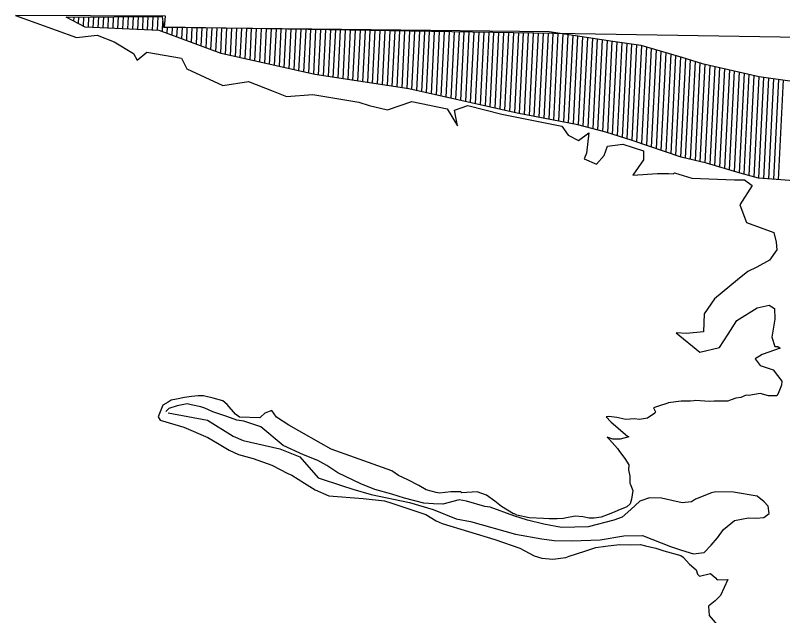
# Model space of a CAD drawing. Extents: x 1300404 to 1323571, y 234004 to 252077.
# Drawn here: x 1310919 to 1318680, y 246006 to 252077 of the extents above; entities that cross this region are included whole.
import ezdxf

# ---------------------------------------------------------------- set-up
doc = ezdxf.new("R2010")
doc.units = 0
doc.layers.add('R_Floodway', color=7, linetype='Continuous')
doc.layers.add('R_Flooplain', color=7, linetype='Continuous')

msp = doc.modelspace()

# ---------------------------------------------------------------- linework, layer by layer
at = {"layer": 'R_Floodway'}
for p, q in [((1311461.6, 252043.9), (1311462.3, 252059.4)), ((1311510.3, 252018.3), (1311512.4, 252059.7)), ((1311559.1, 251992.6), (1311562.5, 252059.9)), ((1311607.9, 251967), (1311612.6, 252060.1)), ((1311657.4, 251956.2), (1311662.6, 252060.3)), ((1311707.4, 251954), (1311712.7, 252060.5)), ((1311757.3, 251951.8), (1311762.8, 252060.7)), ((1311807.3, 251949.6), (1311812.9, 252061)), ((1311857.2, 251947.5), (1311862.9, 252061.2)), ((1311907.2, 251945.3), (1311913, 252061.4)), ((1311957.1, 251943.1), (1311963.1, 252061.6)), ((1312007.1, 251940.9), (1312013.2, 252061.8)), ((1312057, 251938.7), (1312063.2, 252062)), ((1312107, 251936.5), (1312113.3, 252062.3)), ((1312157, 251934.3), (1312163.4, 252062.5)), ((1312206.9, 251932.1), (1312213.5, 252062.7)), ((1312256.9, 251929.9), (1312263.5, 252062.9)), ((1312306.8, 251927.7), (1312313.6, 252063.1)), ((1312356.8, 251925.5), (1312363.7, 252063.3)), ((1312406.2, 251912.7), (1312411.4, 252016.4)), ((1312455.3, 251894.3), (1312458.4, 251955.9)), ((1312504.5, 251875.9), (1312508.5, 251955.4)), ((1312553.6, 251857.5), (1312558.5, 251954.9)), ((1312602.8, 251839.1), (1312608.5, 251954.2)), ((1312651.9, 251820.7), (1312658.5, 251953.4)), ((1312701, 251802.3), (1312708.6, 251952.6)), ((1312750.2, 251783.9), (1312758.6, 251951.8)), ((1312799.3, 251765.5), (1312808.6, 251951)), ((1312848.5, 251747.1), (1312858.6, 251950.2)), ((1312897.6, 251728.7), (1312908.7, 251949.4)), ((1312946.7, 251710.3), (1312958.7, 251948.6)), ((1312995.9, 251691.9), (1313008.7, 251947.8)), ((1313045.3, 251680), (1313058.7, 251947)), ((1313094.9, 251668.9), (1313108.7, 251946.2)), ((1313144.4, 251657.8), (1313158.8, 251945.4)), ((1313193.9, 251646.7), (1313208.8, 251944.6)), ((1313243.4, 251635.7), (1313258.8, 251943.8)), ((1313292.9, 251624.6), (1313308.8, 251943)), ((1313342.4, 251613.5), (1313358.9, 251942.2)), ((1313391.9, 251602.4), (1313408.9, 251941.4)), ((1313441.4, 251591.3), (1313458.9, 251940.6)), ((1313490.9, 251580.2), (1313508.9, 251939.8)), ((1313540.4, 251569.1), (1313558.9, 251939)), ((1313589.9, 251558), (1313609, 251938.2)), ((1313639.4, 251546.9), (1313659, 251937.4)), ((1313688.9, 251535.8), (1313709, 251936.6)), ((1313738.4, 251524.7), (1313759, 251935.8)), ((1313788, 251513.7), (1313809.1, 251935)), ((1313837.5, 251502.6), (1313859.1, 251934.2)), ((1313887, 251491.5), (1313909.1, 251933.4)), ((1313936.5, 251480.4), (1313959.1, 251932.6)), ((1313986.1, 251472), (1314009.2, 251931.8)), ((1314035.8, 251464.4), (1314059.2, 251931)), ((1314085.5, 251456.8), (1314109.2, 251930.2)), ((1314135.2, 251449.3), (1314159.2, 251929.4)), ((1314184.8, 251441.7), (1314209.2, 251928.6)), ((1314234.5, 251434.2), (1314259.3, 251927.8)), ((1314284.2, 251426.6), (1314309.3, 251927)), ((1314333.9, 251419), (1314359.3, 251926.2)), ((1314383.6, 251411.5), (1314409.3, 251925.4)), ((1314433.3, 251403.9), (1314459.4, 251924.6)), ((1314483, 251396.4), (1314509.4, 251923.8)), ((1314532.6, 251388.8), (1314559.4, 251923)), ((1314582.3, 251381.2), (1314609.4, 251922.2)), ((1314632, 251373.7), (1314659.4, 251921.4)), ((1314681.7, 251366.1), (1314709.5, 251920.6)), ((1314731.4, 251358.6), (1314759.5, 251919.8)), ((1314781.1, 251351), (1314809.5, 251919)), ((1314830.7, 251343.4), (1314859.5, 251918.2)), ((1314880.4, 251335.9), (1314909.6, 251917.4)), ((1314930, 251326.2), (1314959.6, 251916.6)), ((1314979.5, 251315.2), (1315009.6, 251915.8)), ((1315029, 251304.2), (1315059.6, 251915)), ((1315078.5, 251293.1), (1315109.6, 251914.2)), ((1315128, 251282.1), (1315159.7, 251913.4)), ((1315177.6, 251271.1), (1315209.7, 251912.6)), ((1315227.1, 251260.1), (1315259.7, 251911.8)), ((1315276.6, 251249.1), (1315309.7, 251911)), ((1315326.1, 251238), (1315359.8, 251910.2)), ((1315375.6, 251227), (1315409.8, 251909.4)), ((1315425.1, 251216), (1315459.8, 251908.6)), ((1315474.6, 251205), (1315509.8, 251907.8)), ((1315524.1, 251194), (1315559.9, 251907)), ((1315573.6, 251182.9), (1315609.9, 251906.2)), ((1315623.2, 251171.9), (1315659.9, 251905.4)), ((1315672.7, 251160.9), (1315709.9, 251904.6)), ((1315722.2, 251149.9), (1315759.9, 251903.8)), ((1315771.7, 251138.9), (1315810, 251903)), ((1315821.2, 251127.8), (1315860, 251902.2)), ((1315870.7, 251116.8), (1315910, 251901.4)), ((1315920.2, 251105.8), (1315960, 251900.6)), ((1315969.7, 251094.8), (1316010.1, 251899.8)), ((1316019.3, 251084.5), (1316060.1, 251899)), ((1316068.9, 251074.9), (1316110.1, 251898.2)), ((1316118.4, 251065.4), (1316160.1, 251897.4)), ((1316168, 251055.8), (1316210.1, 251896.6)), ((1316217.6, 251046.3), (1316260.2, 251895.8)), ((1316267.2, 251036.8), (1316310.2, 251895)), ((1316316.8, 251027.2), (1316360.2, 251894.2)), ((1316366.4, 251017.7), (1316410.2, 251893.4)), ((1316415.9, 251008.2), (1316460.3, 251892.6)), ((1316465.5, 250998.6), (1316509.9, 251884.8)), ((1316515.1, 250989.1), (1316559.6, 251877.1)), ((1316564.7, 250979.5), (1316609.3, 251869.4)), ((1316614.3, 250969.6), (1316659, 251861.6)), ((1316663.7, 250956.1), (1316708.6, 251853.9)), ((1316713, 250942.6), (1316758.3, 251846.2)), ((1316762.4, 250929), (1316808, 251838.4)), ((1316811.8, 250915.5), (1316857.7, 251830.7)), ((1316861.2, 250902), (1316907.3, 251823)), ((1316910.6, 250887.9), (1316957, 251815.2)), ((1316959.9, 250872.9), (1317006.7, 251808.4)), ((1317009.2, 250857.9), (1317056.5, 251801.7)), ((1317058.5, 250842.9), (1317106.2, 251794.9)), ((1317107.8, 250827.9), (1317155.9, 251788.2)), ((1317157.1, 250812.9), (1317205.6, 251781.4)), ((1317206.3, 250796), (1317255.3, 251773)), ((1317255.5, 250779.1), (1317304.6, 251758.4)), ((1317304.8, 250762.2), (1317353.9, 251743.8)), ((1317354, 250745.2), (1317403.3, 251729.3)), ((1317403.2, 250728.3), (1317452.6, 251714.7)), ((1317452.4, 250711.4), (1317501.9, 251700.1)), ((1317501.6, 250694.5), (1317551.3, 251685.6)), ((1317550.8, 250677.6), (1317600.6, 251671)), ((1317600, 250660.6), (1317649.9, 251656.4)), ((1317649.3, 250643.7), (1317699.2, 251641.3)), ((1317698.7, 250631.6), (1317748.5, 251626)), ((1317748.2, 250619.8), (1317797.8, 251610.7)), ((1317797.7, 250608.1), (1317847.1, 251595.4)), ((1317847.1, 250596.3), (1317896.6, 251582.8)), ((1317896.6, 250584.6), (1317946.1, 251571.6)), ((1317946, 250570.9), (1317995.6, 251560.4)), ((1317995.3, 250556.4), (1318045.1, 251549.2)), ((1318044.7, 250541.9), (1318094.6, 251538.1)), ((1318094, 250527.4), (1318144.1, 251526.9)), ((1318143.3, 250513), (1318193.6, 251515.7)), ((1318192.7, 250498.5), (1318243.1, 251504.5)), ((1318242, 250484), (1318292.6, 251493.3)), ((1318291.4, 250469.9), (1318342.1, 251482.1)), ((1318340.7, 250455.9), (1318391.6, 251471)), ((1318390.1, 250441.8), (1318441.1, 251459.8)), ((1318439.5, 250428.6), (1318490.8, 251452.4)), ((1318489.4, 250424.9), (1318540.5, 251445.2)), ((1318539.2, 250421.2), (1318590.2, 251438)), ((1318589.1, 250417.5), (1318639.9, 251430.8)), ((1318639, 250413.8), (1318689.6, 251423.6))]:
    msp.add_line(p, q, dxfattribs=at)
for points in [[(1318840.5, 250398.8), (1318435.5, 250428.9), (1318249.4, 250481.9), (1317910.8, 250581.2), (1317652.6, 250642.6), (1317157.8, 250812.7), (1316890.8, 250893.9), (1316609.2, 250971), (1315995.6, 251089), (1314899.6, 251332.9), (1313948.7, 251477.6), (1313001.2, 251689.9), (1312374.1, 251924.8), (1311625.7, 251957.6), (1311432.3, 252059.3), (1312405.2, 252063.5), (1312419.2, 251956.4), (1316317.4, 251914.8), (1316960.9, 251814.6), (1317244.5, 251776.2), (1317659.4, 251653.6), (1317864.3, 251590.1), (1318443.3, 251459.3), (1318750.8, 251414.8)], [(1312464.5, 248056.1), (1312862.5, 247982.8), (1313120.5, 247819.8), (1313224.8, 247775.8), (1313444.9, 247726), (1313593.3, 247694.4), (1313797.3, 247611.5), (1313980.2, 247399), (1314227.9, 247318.8), (1314332.6, 247284.5), (1314518.7, 247231.6), (1314906.6, 247149.1), (1315145, 247079), (1315377.5, 246985.1), (1315521.3, 246958.4), (1315979.4, 246828.9), (1316243.2, 246781.7), (1316368.2, 246765.8), (1316547.1, 246761.6), (1316833, 246771.4), (1317072.2, 246812.6), (1317261.2, 246817.6), (1317546, 246706.4), (1317655.3, 246667), (1317779.4, 246631.8), (1317886.5, 246645.7), (1317958, 246719.5), (1318019.7, 246793.9), (1318082, 246877.8), (1318193, 246969), (1318334.7, 246995.8), (1318411.9, 246991.9), (1318489.6, 246997.6), (1318544.9, 247038.4), (1318534, 247111.5), (1318492.7, 247157.2), (1318422.9, 247213.9), (1318183, 247255), (1318004.2, 247259.2), (1317960, 247246.9), (1317797.1, 247182.5), (1317757.1, 247155.5), (1317664.7, 247145.7), (1317454.2, 247195), (1317333.3, 247196.2), (1317234.8, 247162.5), (1317143.6, 247080), (1317057.5, 247002), (1316973.7, 246972.4), (1316713.8, 246903.2), (1316442.5, 246897.5), (1316265.1, 246930.7), (1316097.9, 246973), (1315959.6, 247013.8), (1315722.1, 247103.2), (1315669.2, 247110.7), (1315483.1, 247163.6), (1315406.4, 247177.2), (1315244.4, 247132.1), (1315147.9, 247137), (1315051.4, 247141.8), (1314855.6, 247195.2), (1314727, 247235.6), (1314555.1, 247283), (1314412.7, 247338.5), (1314181.3, 247451.8), (1314068.8, 247525.2), (1313979.2, 247573.3), (1313832.2, 247633.9), (1313628.8, 247726.4), (1313401.2, 247917), (1313229.8, 247974), (1313157.6, 247982.5), (1313057.9, 248021.4), (1312915.1, 248067.3), (1312834.7, 248105.2), (1312796.5, 248116.8), (1312695.9, 248136.4), (1312657.8, 248148), (1312555.2, 248129), (1312471.5, 248099.3), (1312441.1, 248071.8)]]:
    msp.add_lwpolyline(points, dxfattribs=at)
at = {"layer": 'R_Flooplain'}
for p, q in [((1312438.1, 252067.9), (1310919.1, 252076.7)), ((1310919.1, 252076.7), (1311536.9, 251852)), ((1312427.7, 251957.1), (1312438.1, 252067.9)), ((1322987.8, 251788), (1312427.7, 251957.1)), ((1311536.9, 251852), (1311746.2, 251875.3)), ((1311746.2, 251875.3), (1311917.1, 251808.7)), ((1311917.1, 251808.7), (1312114.5, 251692.2)), ((1312114.5, 251692.2), (1312149.8, 251622.7)), ((1312149.8, 251622.7), (1312250.6, 251704.7)), ((1312250.6, 251704.7), (1312600.8, 251643.5)), ((1312600.8, 251643.5), (1312653.5, 251534.4)), ((1312653.5, 251534.4), (1313017.7, 251366.1)), ((1313017.7, 251366.1), (1313276.2, 251406.3)), ((1313276.2, 251406.3), (1313527.9, 251311.3)), ((1313527.9, 251311.3), (1313660.7, 251256.2)), ((1313660.7, 251256.2), (1313927.8, 251276.7)), ((1313927.8, 251276.7), (1314393.4, 251200)), ((1314393.4, 251200), (1314498.1, 251165.7)), ((1314498.1, 251165.7), (1314684.7, 251122.4)), ((1314684.7, 251122.4), (1314930.9, 251206.8)), ((1314930.9, 251206.8), (1315285.2, 251130.8)), ((1315361.9, 251117.3), (1315494.9, 251163.8)), ((1315494.9, 251163.8), (1315839.1, 251078.7)), ((1315285.2, 251130.8), (1315392.8, 250960.9)), ((1315392.8, 250960.9), (1315361.9, 251117.3)), ((1315839.1, 251078.7), (1316447.5, 250956.1)), ((1316447.5, 250956.1), (1316510.8, 250865.9)), ((1316510.8, 250865.9), (1316614.6, 250812.2)), ((1316614.6, 250812.2), (1316720, 250889.2)), ((1316720, 250889.2), (1316695.2, 250682.3)), ((1316873.1, 250658.9), (1316906.8, 250754)), ((1316906.8, 250754), (1317062.7, 250775.1)), ((1317062.7, 250775.1), (1317272.2, 250706.5)), ((1316695.2, 250682.3), (1316673, 250625.4)), ((1317272.2, 250706.5), (1317272.5, 250614.5)), ((1316673, 250625.4), (1316796.1, 250570.8)), ((1316796.1, 250570.8), (1316873.1, 250658.9)), ((1317272.5, 250614.5), (1317163.2, 250460.4)), ((1317163.2, 250460.4), (1317415.6, 250476.7)), ((1317415.6, 250476.7), (1317526.9, 250475.9)), ((1317526.9, 250475.9), (1317575.2, 250473.5)), ((1317575.2, 250473.5), (1317585.3, 250482.6)), ((1317585.3, 250482.6), (1317761.7, 250430.2)), ((1317761.7, 250430.2), (1318191.6, 250413.4)), ((1318191.6, 250413.4), (1318293.2, 250413.1)), ((1318293.2, 250413.1), (1318372.6, 250355.9)), ((1318372.6, 250355.9), (1318246.7, 250159)), ((1318246.7, 250159), (1318315.2, 249981.3)), ((1318315.2, 249981.3), (1318590.9, 249880.3)), ((1318590.9, 249880.3), (1318615, 249782.3)), ((1318615, 249782.3), (1318620.8, 249704.6)), ((1318620.8, 249704.6), (1318548, 249601.8)), ((1318548, 249601.8), (1318418.6, 249530.9)), ((1318418.6, 249530.9), (1318329.3, 249487)), ((1318329.3, 249487), (1318223.4, 249400.4)), ((1318223.4, 249400.4), (1317991.2, 249208.8)), ((1317991.2, 249208.8), (1317887, 249059.2)), ((1318422.3, 249119.4), (1318544.7, 249147.1)), ((1318544.7, 249147.1), (1318596.1, 249110.6)), ((1317887, 249059.2), (1317877.9, 248875.8)), ((1318217.4, 248989.4), (1318422.3, 249119.4)), ((1318596.1, 249110.6), (1318600.4, 249003.9)), ((1318128.4, 248853.5), (1318217.4, 248989.4)), ((1318600.4, 249003.9), (1318572, 248821.5)), ((1317707.7, 248860.2), (1317601.5, 248865.5)), ((1317601.5, 248865.5), (1317843.4, 248669.5)), ((1317877.9, 248875.8), (1317707.7, 248860.2)), ((1318039.4, 248717.7), (1318128.4, 248853.5)), ((1318572, 248821.5), (1318601.2, 248728.1)), ((1317843.4, 248669.5), (1318039.4, 248717.7)), ((1318653.6, 248710.9), (1318471.4, 248647.5)), ((1318601.2, 248728.1), (1318630.2, 248726.6)), ((1318630.2, 248726.6), (1318653.6, 248710.9)), ((1318471.4, 248647.5), (1318401.4, 248602.6)), ((1318401.4, 248602.6), (1318451.4, 248537.2)), ((1318451.4, 248537.2), (1318584.6, 248491.8)), ((1318584.6, 248491.8), (1318670.8, 248376.1)), ((1318670.8, 248376.1), (1318668.9, 248337.5)), ((1318668.9, 248337.5), (1318635.6, 248252.1)), ((1312550.1, 248195.8), (1312496.2, 248184)), ((1312628.3, 248211.2), (1312550.1, 248195.8)), ((1312701.4, 248222), (1312628.3, 248211.2)), ((1312769.4, 248228.3), (1312701.4, 248222)), ((1312822.8, 248230.4), (1312769.4, 248228.3)), ((1312918.4, 248206.2), (1312822.8, 248230.4)), ((1313018.5, 248177), (1312918.4, 248206.2)), ((1318207.4, 248205.9), (1318158.2, 248189)), ((1318256.2, 248213.1), (1318207.4, 248205.9)), ((1318310.5, 248234.6), (1318256.2, 248213.1)), ((1318339.4, 248233.1), (1318310.5, 248234.6)), ((1318451.7, 248251.7), (1318339.4, 248233.1)), ((1318537.6, 248228), (1318451.7, 248251.7)), ((1318619.9, 248228.7), (1318537.6, 248228)), ((1318635.6, 248252.1), (1318619.9, 248228.7)), ((1312411.5, 248135), (1312362.1, 248016.5)), ((1312466.3, 248166.1), (1312411.5, 248135)), ((1312496.2, 248184), (1312466.3, 248166.1)), ((1313060.3, 248141), (1313018.5, 248177)), ((1313147.4, 248044.7), (1313060.3, 248141)), ((1317424.3, 248124.4), (1317375, 248107.5)), ((1317517.7, 248153.6), (1317424.3, 248124.4)), ((1317522.7, 248158.1), (1317517.7, 248153.6)), ((1317654.3, 248175.7), (1317522.7, 248158.1)), ((1317746.2, 248175.9), (1317654.3, 248175.7)), ((1317780.3, 248179), (1317746.2, 248175.9)), ((1317795, 248183.1), (1317780.3, 248179)), ((1317944.4, 248170.8), (1317795, 248183.1)), ((1317988.1, 248173.4), (1317944.4, 248170.8)), ((1318051, 248175.1), (1317988.1, 248173.4)), ((1318123.7, 248176.3), (1318051, 248175.1)), ((1318158.2, 248189), (1318123.7, 248176.3)), ((1313184.6, 248013.8), (1313147.4, 248044.7)), ((1313443.1, 248054), (1313397.5, 248012.7)), ((1313512.1, 248079.5), (1313443.1, 248054)), ((1313562.1, 248014.1), (1313512.1, 248079.5)), ((1317386.9, 248053.7), (1317311.8, 248004.2)), ((1317375, 248107.5), (1317392.4, 248067.9)), ((1317392.4, 248067.9), (1317386.9, 248053.7)), ((1312362.1, 248016.5), (1312384.5, 247981.5)), ((1312384.5, 247981.5), (1312623, 247911.4)), ((1313392.4, 248008.1), (1313184.6, 248013.8)), ((1313397.5, 248012.7), (1313392.4, 248008.1)), ((1313683.7, 247930.6), (1313562.1, 248014.1)), ((1316920.6, 248019.1), (1316896.2, 248015.5)), ((1316896.2, 248015.5), (1316942.1, 247964.8)), ((1317002.4, 248010.2), (1316920.6, 248019.1)), ((1316942.1, 247964.8), (1317016.4, 247903)), ((1317093.4, 247991), (1317002.4, 248010.2)), ((1317180.8, 247996.3), (1317093.4, 247991)), ((1317233.6, 247988.8), (1317180.8, 247996.3)), ((1317311.8, 248004.2), (1317233.6, 247988.8)), ((1312623, 247911.4), (1312864.6, 247807.3)), ((1314112.1, 247691.2), (1313683.7, 247930.6)), ((1317016.4, 247903), (1317067.4, 247856.9)), ((1312864.6, 247807.3), (1312963.3, 247749.1)), ((1316962.4, 247789.6), (1316905.4, 247811.8)), ((1316905.4, 247811.8), (1316928.4, 247786.4)), ((1317123.4, 247815.3), (1317035, 247790.7)), ((1317067.4, 247856.9), (1317109.1, 247820.9)), ((1317109.1, 247820.9), (1317123.4, 247815.3)), ((1312963.3, 247749.1), (1313080.9, 247680.3)), ((1316928.4, 247786.4), (1317010.9, 247695.2)), ((1317035, 247790.7), (1316962.4, 247789.6)), ((1313080.9, 247680.3), (1313175.5, 247636.8)), ((1314725.4, 247471.6), (1314112.1, 247691.2)), ((1317010.9, 247695.2), (1317028.8, 247665.2)), ((1317028.8, 247665.2), (1317083.4, 247594.7)), ((1313175.5, 247636.8), (1313323.4, 247595.4)), ((1313323.4, 247595.4), (1313513.6, 247527.8)), ((1317083.4, 247594.7), (1317123.7, 247529.8)), ((1313513.6, 247527.8), (1313673.9, 247442.3)), ((1317123.7, 247529.8), (1317121.3, 247481.5)), ((1313673.9, 247442.3), (1313716.6, 247425.6)), ((1313716.6, 247425.6), (1313843.3, 247346.6)), ((1314795.7, 247424.5), (1314725.4, 247471.6)), ((1314890.3, 247381), (1314795.7, 247424.5)), ((1317121.3, 247481.5), (1317132.6, 247418)), ((1317132.6, 247418), (1317132.6, 247418)), ((1317132.6, 247418), (1317133.8, 247345.4)), ((1313843.3, 247346.6), (1313951.2, 247278.3)), ((1314998.7, 247322.3), (1314890.3, 247381)), ((1317133.8, 247345.4), (1317138.4, 247340.3)), ((1317138.4, 247340.3), (1317164, 247271.3)), ((1313951.2, 247278.3), (1314088.6, 247218.2)), ((1315074, 247279.8), (1314998.7, 247322.3)), ((1315174.1, 247250.6), (1315074, 247279.8)), ((1315590.7, 247258.6), (1315435.3, 247247.1)), ((1315685.8, 247224.8), (1315590.7, 247258.6)), ((1317164, 247271.3), (1317150, 247184.9)), ((1314088.6, 247218.2), (1314435.6, 247191)), ((1314435.6, 247191), (1314652.1, 247165.6)), ((1315193.4, 247249.6), (1315174.1, 247250.6)), ((1315207.7, 247244), (1315193.4, 247249.6)), ((1315324.5, 247257.5), (1315207.7, 247244)), ((1315426.1, 247257.2), (1315324.5, 247257.5)), ((1315435.3, 247247.1), (1315426.1, 247257.2)), ((1315769.8, 247162.5), (1315685.8, 247224.8)), ((1317150, 247184.9), (1317138, 247137.1)), ((1314652.1, 247165.6), (1314728.4, 247142.4)), ((1314728.4, 247142.4), (1315071.1, 247028.3)), ((1315835, 247110.8), (1315769.8, 247162.5)), ((1315957.1, 247036.9), (1315835, 247110.8)), ((1317102.5, 247105), (1317013.7, 247070.8)), ((1317138, 247137.1), (1317102.5, 247105)), ((1315071.1, 247028.3), (1315174.4, 246965)), ((1315966.8, 247036.4), (1315957.1, 247036.9)), ((1315990.2, 247020.7), (1315966.8, 247036.4)), ((1316914.8, 247027.4), (1316845.7, 247001.8)), ((1316974.1, 247053.4), (1316914.8, 247027.4)), ((1317013.7, 247070.8), (1316974.1, 247053.4)), ((1315174.4, 246965), (1315236, 246937.7)), ((1316114.7, 246995.1), (1315990.2, 247020.7)), ((1316259.5, 246987.8), (1316114.7, 246995.1)), ((1316317.4, 246984.9), (1316259.5, 246987.8)), ((1316399.7, 246985.6), (1316317.4, 246984.9)), ((1316462.7, 246987.2), (1316399.7, 246985.6)), ((1316477.4, 246991.3), (1316462.7, 246987.2)), ((1316580, 247010.4), (1316477.4, 246991.3)), ((1316657.2, 247006.5), (1316580, 247010.4)), ((1316724.3, 246993.4), (1316657.2, 247006.5)), ((1316772.6, 246991), (1316724.3, 246993.4)), ((1316845.7, 247001.8), (1316772.6, 246991)), ((1315236, 246937.7), (1315769.9, 246775.3)), ((1315769.9, 246775.3), (1316022.1, 246690)), ((1316889.2, 246709.3), (1317030.4, 246726.4)), ((1317030.4, 246726.4), (1317136.6, 246721)), ((1317136.6, 246721), (1317243.3, 246725.3)), ((1317243.3, 246725.3), (1317291.1, 246713.2)), ((1316022.1, 246690), (1316168.1, 246610.1)), ((1316521.2, 246606.8), (1316678.5, 246657)), ((1316678.5, 246657), (1316791.7, 246694.8)), ((1316791.7, 246694.8), (1316889.2, 246709.3)), ((1317291.1, 246713.2), (1317396.3, 246688.6)), ((1317396.3, 246688.6), (1317477.2, 246660.3)), ((1317477.2, 246660.3), (1317649, 246612.9)), ((1316168.1, 246610.1), (1316244.4, 246586.9)), ((1316244.4, 246586.9), (1316355.2, 246576.5)), ((1316355.2, 246576.5), (1316486.7, 246594.1)), ((1316486.7, 246594.1), (1316521.2, 246606.8)), ((1317649, 246612.9), (1317672.4, 246597.2)), ((1317672.4, 246597.2), (1317736.6, 246526.2)), ((1317736.6, 246526.2), (1317806.4, 246469.5)), ((1317806.4, 246469.5), (1317818.7, 246425.3)), ((1317818.7, 246425.3), (1317837.1, 246405)), ((1317837.1, 246405), (1317949.8, 246433.2)), ((1317949.8, 246433.2), (1318000.7, 246387.1)), ((1318000.7, 246387.1), (1318019, 246366.8)), ((1318019, 246366.8), (1318125.7, 246371.1)), ((1318125.7, 246371.1), (1318050, 246210.4)), ((1318050, 246210.4), (1317998.8, 246154.9)), ((1317998.8, 246154.9), (1317928.3, 246100.4)), ((1317928.3, 246100.4), (1317938.2, 246008)), ((1317938.2, 246008), (1318075.4, 245846.2))]:
    msp.add_line(p, q, dxfattribs=at)

doc.saveas('drawing.dxf')
